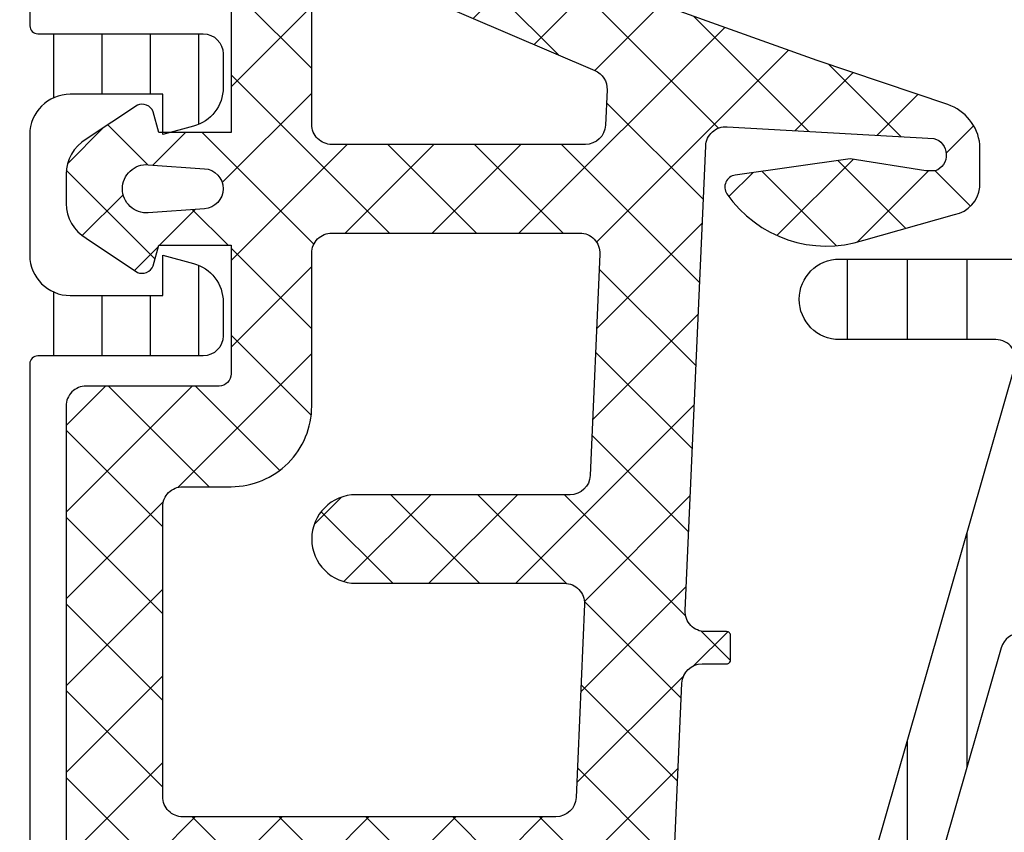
# Model space of a CAD drawing. Header units: millimetres. Extents: x 247761 to 294611, y 172579 to 236863.
# Tile 506 of 596: x 268146 to 268170, y 198246 to 198266. Entities that reach past the tile are written whole.
import ezdxf

# ---------------------------------------------------------------- set-up
doc = ezdxf.new("R2010")
doc.units = ezdxf.units.MM
doc.layers.add('FASÁDA DETAILNÍ', color=4, linetype='Continuous')
doc.layers.add('NOVA', color=240, linetype='Continuous')
pattern_1 = [(135, (0, 0), (-1.077630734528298, -1.077630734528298), []), (225, (0, 0), (1.077630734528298, -1.077630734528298), [])]

# ---------------------------------------------------------------- blocks, each defined once
blk = doc.blocks.new('A$C69D17D4D')
at = {"layer": 'FASÁDA DETAILNÍ'}
h = blk.add_hatch(dxfattribs=at)
h.set_pattern_fill('ANSI37', color=256, scale=0.48, angle=90, style=0)
h.set_pattern_definition(pattern_1)
edge = h.paths.add_edge_path(flags=16)
edge.add_line((-6494.164414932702, 24890.2193893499), (-6495.557268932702, 24890.1196453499))
edge.add_arc((-6495.600126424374, 24890.71811226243), 0.5999995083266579, 179.999991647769, 274.09608051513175, ccw=False)
edge.add_arc((-6495.600126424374, 24890.71811243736), 0.5999995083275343, 85.90391948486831, 180.000008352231, ccw=False)
edge.add_line((-6495.557268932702, 24891.3165793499), (-6494.164414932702, 24891.21683534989))
edge.add_arc((-6494.200129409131, 24890.7181123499), 0.5000001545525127, -85.90393559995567, 85.90393559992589, ccw=False)
edge = h.paths.add_edge_path(flags=16)
edge.add_arc((-6491.00012130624, 24892.31810897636), 0.4999996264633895, 179.9999571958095, 270.0000428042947, ccw=False)
edge.add_line((-6491.500120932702, 24892.31810934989), (-6491.500120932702, 24895.91179434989))
edge.add_arc((-6491.000120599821, 24895.9117943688), 0.5000003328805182, 66.78197339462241, 180.0000021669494, ccw=False)
edge.add_line((-6490.803004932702, 24896.3713003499), (-6484.471902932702, 24893.65542234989))
edge.add_arc((-6484.669018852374, 24893.19591700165), 0.4999998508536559, -2.500110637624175, 66.78191820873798, ccw=False)
edge.add_line((-6484.169494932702, 24893.1741063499), (-6484.207820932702, 24892.29629934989))
edge.add_arc((-6484.707344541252, 24892.31810883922), 0.4999994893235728, 269.9999551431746, 357.5000208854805, ccw=False)
edge.add_line((-6484.707344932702, 24891.81810934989), (-6491.000120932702, 24891.81810934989))
edge = h.paths.add_edge_path(flags=16)
edge.add_line((-6485.591958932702, 24866.7641903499), (-6494.488811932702, 24862.61552034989))
edge.add_arc((-6494.700121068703, 24863.06867409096), 0.4999998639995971, 179.9999703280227, 295.0000079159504, ccw=False)
edge.add_line((-6495.200120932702, 24863.0686743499), (-6495.200120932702, 24872.4181093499))
edge.add_arc((-6494.700121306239, 24872.41810972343), 0.49999962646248, 89.99995719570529, 180.0000428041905, ccw=False)
edge.add_line((-6494.700120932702, 24872.9181093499), (-6485.576197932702, 24872.9181093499))
edge.add_arc((-6485.576198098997, 24872.41810928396), 0.5000000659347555, -2.500027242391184, 89.99998094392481, ccw=False)
edge.add_line((-6485.076673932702, 24872.39629934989), (-6485.303743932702, 24867.1955353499))
edge.add_arc((-6485.803269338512, 24867.2173450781), 0.5000012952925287, 295.00009198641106, 357.5000025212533, ccw=False)
edge = h.paths.add_edge_path(flags=16)
edge.add_arc((-6494.700121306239, 24875.61810897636), 0.4999996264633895, 179.9999571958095, 270.0000428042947, ccw=False)
edge.add_line((-6495.200120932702, 24875.61810934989), (-6495.200120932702, 24882.81810934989))
edge.add_arc((-6494.700121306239, 24882.81810972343), 0.49999962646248, 89.99995719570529, 180.0000428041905, ccw=False)
edge.add_line((-6494.700120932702, 24883.31810934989), (-6493.500120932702, 24883.31810934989))
edge.add_arc((-6493.500119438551, 24885.31810785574), 1.99999850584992, 269.9999571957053, 360.0000428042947)
edge.add_line((-6491.500120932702, 24885.31810934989), (-6491.500120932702, 24889.11810934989))
edge.add_arc((-6491.00012130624, 24889.11810972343), 0.49999962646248, 89.99995719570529, 180.0000428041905, ccw=False)
edge.add_line((-6491.000120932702, 24889.61810934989), (-6484.847059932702, 24889.61810934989))
edge.add_arc((-6484.847060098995, 24889.11810928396), 0.5000000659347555, -2.5000272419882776, 89.9999809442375, ccw=False)
edge.add_line((-6484.347535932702, 24889.09629934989), (-6484.587670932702, 24883.59629934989))
edge.add_arc((-6485.087194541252, 24883.61810883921), 0.4999994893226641, 269.99995514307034, 357.5000208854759, ccw=False)
edge.add_line((-6485.087194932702, 24883.11810934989), (-6490.400120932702, 24883.11810934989))
edge.add_arc((-6490.400120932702, 24882.01810934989), 1.099999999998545, 90, 270)
edge.add_line((-6490.400120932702, 24880.9181093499), (-6485.226909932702, 24880.9181093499))
edge.add_arc((-6485.226910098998, 24880.41810928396), 0.5000000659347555, -2.500027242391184, 89.99998094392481, ccw=False)
edge.add_line((-6484.727385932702, 24880.39629934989), (-6484.936958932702, 24875.59629934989))
edge.add_arc((-6485.436482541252, 24875.61810883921), 0.4999994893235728, 269.99995514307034, 357.5000208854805, ccw=False)
edge.add_line((-6485.436482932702, 24875.11810934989), (-6494.700120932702, 24875.11810934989))
edge = h.paths.add_edge_path()
edge.add_line((-6493.313663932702, 24860.40505634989), (-6484.525797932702, 24864.50290534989))
edge.add_ellipse((-6485.793655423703, 24867.22183071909), major_axis=(-3.000002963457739, 0), ratio=1, start_angle=115.0000306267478, end_angle=177.499941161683)
edge.add_line((-6482.796507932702, 24867.09096934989), (-6482.768173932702, 24867.73991934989))
edge.add_ellipse((-6482.268650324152, 24867.71810986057), major_axis=(-0.4999994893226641, 0), ratio=1, start_angle=269.99995514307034, end_angle=357.5000208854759, ccw=False)
edge.add_line((-6482.268649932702, 24868.21810934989), (-6481.300120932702, 24868.21810934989))
edge.add_ellipse((-6481.300120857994, 24868.31810927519), major_axis=(-0.09999992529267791, 0), ratio=1, start_angle=89.99995719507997, end_angle=180.0000428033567)
edge.add_line((-6481.200120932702, 24868.31810934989), (-6481.200120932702, 24868.9181093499))
edge.add_ellipse((-6481.300120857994, 24868.9181094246), major_axis=(-0.09999992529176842, 0), ratio=1, start_angle=179.9999571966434, end_angle=270.00004280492)
edge.add_line((-6481.300120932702, 24869.01810934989), (-6482.203158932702, 24869.01810934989))
edge.add_ellipse((-6482.203158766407, 24869.51810941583), major_axis=(-0.5000000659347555, 0), ratio=1, start_angle=-2.500027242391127, end_angle=89.99998094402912, ccw=False)
edge.add_line((-6482.702682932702, 24869.5399193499), (-6482.308844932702, 24878.4402133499))
edge.add_ellipse((-6481.809333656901, 24878.41810924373), major_axis=(-0.5000001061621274, 0), ratio=1, start_angle=269.99991701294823, end_angle=357.4662307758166, ccw=False)
edge.add_line((-6481.809332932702, 24878.9181093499), (-6481.200120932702, 24878.9181093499))
edge.add_ellipse((-6481.200120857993, 24879.01810927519), major_axis=(-0.09999992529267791, 0), ratio=1, start_angle=89.99995719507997, end_angle=180.0000428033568)
edge.add_line((-6481.100120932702, 24879.01810934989), (-6481.100120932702, 24879.61810934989))
edge.add_ellipse((-6481.200120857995, 24879.6181094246), major_axis=(-0.09999992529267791, 0), ratio=1, start_angle=179.9999571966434, end_angle=270.0000428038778)
edge.add_line((-6481.200120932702, 24879.71810934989), (-6481.729682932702, 24879.71810934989))
edge.add_ellipse((-6481.729683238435, 24880.21810984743), major_axis=(-0.5000004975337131, 0), ratio=1, start_angle=-2.5336979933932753, end_angle=90.0000350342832, ccw=False)
edge.add_line((-6482.229194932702, 24880.24021334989), (-6481.718538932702, 24891.7804383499))
edge.add_ellipse((-6481.219014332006, 24891.75862881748), major_axis=(-0.5000004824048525, 0), ratio=1, start_angle=266.7829426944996, end_angle=357.5000209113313, ccw=False)
edge.add_line((-6481.190954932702, 24892.2578413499), (-6476.057211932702, 24891.96927834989))
edge.add_ellipse((-6476.172767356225, 24891.55886034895), major_axis=(-0.4263754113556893, 0), ratio=1, start_angle=110.75897237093, end_angle=254.275145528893, ccw=False)
edge.add_line((-6476.021643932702, 24891.16016534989), (-6476.254246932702, 24891.1614053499))
edge.add_line((-6476.254246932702, 24891.1614053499), (-6478.136825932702, 24891.45954334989))
edge.add_line((-6478.136825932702, 24891.45954334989), (-6480.986110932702, 24891.05911734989))
edge.add_ellipse((-6480.944360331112, 24890.76203675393), major_axis=(-0.2999999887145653, 0), ratio=1, start_angle=-82.00025595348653, end_angle=34.59774638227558)
edge.add_ellipse((-6478.721789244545, 24892.2951501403), major_axis=(-3.000047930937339, 0), ratio=1, start_angle=34.59764128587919, end_angle=108.0084245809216)
edge.add_line((-6477.794303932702, 24889.44207134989), (-6475.539412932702, 24890.0756473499))
edge.add_ellipse((-6475.700342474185, 24890.85085985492), major_axis=(-0.7917403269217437, 0), ratio=1, start_angle=101.7276897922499, end_angle=173.2016537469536)
edge.add_line((-6474.914168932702, 24890.75713734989), (-6474.912947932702, 24891.81534734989))
edge.add_ellipse((-6476.092034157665, 24891.68622310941), major_axis=(-1.186135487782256, 0), ratio=1, start_angle=186.2496781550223, end_angle=251.3444235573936)
edge.add_line((-6475.712614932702, 24892.81003734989), (-6478.953954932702, 24893.90437034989))
edge.add_line((-6478.953954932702, 24893.90437034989), (-6487.003749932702, 24896.79414834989))
edge.add_line((-6487.003749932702, 24896.79414834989), (-6496.901626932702, 24901.12695734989))
edge.add_ellipse((-6497.099896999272, 24900.66794836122), major_axis=(-0.5000002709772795, 0), ratio=1, start_angle=246.6379505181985, end_angle=359.9334236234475)
edge.add_line((-6497.599896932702, 24900.6685293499), (-6497.600531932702, 24900.12182834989))
edge.add_ellipse((-6497.100531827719, 24900.12124807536), major_axis=(-0.5000004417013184, 0), ratio=1, start_angle=-0.06649451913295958, end_angle=66.07917546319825)
edge.add_line((-6497.303268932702, 24899.66419434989), (-6494.099265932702, 24898.2624383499))
edge.add_ellipse((-6494.500120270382, 24897.34629727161), major_axis=(-0.9999993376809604, 0), ratio=1, start_angle=179.9999471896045, end_angle=246.3683852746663, ccw=False)
edge.add_line((-6493.500120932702, 24897.34629634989), (-6493.500120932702, 24892.1183543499))
edge.add_line((-6493.500120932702, 24892.1183543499), (-6495.299599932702, 24892.1183453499))
edge.add_line((-6495.299599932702, 24892.1183453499), (-6495.437541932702, 24892.63314634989))
edge.add_ellipse((-6495.714695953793, 24892.51838109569), major_axis=(-0.299975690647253, 0), ratio=1, start_angle=202.4937002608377, end_angle=292.50356669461)
edge.add_line((-6495.829508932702, 24892.7955153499), (-6497.099635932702, 24891.94634834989))
edge.add_ellipse((-6496.59991516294, 24891.08048416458), major_axis=(-0.9997207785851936, 0), ratio=1, start_angle=-60.00923930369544, end_angle=0.007611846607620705)
edge.add_line((-6497.599635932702, 24891.08035134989), (-6497.599604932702, 24890.35599034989))
edge.add_ellipse((-6496.599867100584, 24890.35619840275), major_axis=(-0.9997378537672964, 0), ratio=1, start_angle=0.01192367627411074, end_angle=60.00867505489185)
edge.add_line((-6497.099604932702, 24889.4903243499), (-6495.829508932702, 24888.6411573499))
edge.add_ellipse((-6495.714697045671, 24888.91830484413), major_axis=(-0.2999875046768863, 0), ratio=1, start_angle=67.49759382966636, end_angle=157.5013961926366)
edge.add_line((-6495.437541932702, 24888.8035113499), (-6495.299569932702, 24889.31832734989))
edge.add_line((-6495.299569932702, 24889.31832734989), (-6493.500120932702, 24889.31833534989))
edge.add_line((-6493.500120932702, 24889.31833534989), (-6493.500120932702, 24886.1181083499))
edge.add_ellipse((-6493.800120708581, 24886.11810812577), major_axis=(-0.2999997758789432, 0), ratio=1, start_angle=89.99995719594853, end_angle=180.0000428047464, ccw=False)
edge.add_line((-6493.800120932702, 24885.81810834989), (-6497.100116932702, 24885.81810834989))
edge.add_ellipse((-6497.10011730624, 24885.31810872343), major_axis=(-0.4999996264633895, 0), ratio=1, start_angle=-90.00004280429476, end_angle=4.280419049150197e-05)
edge.add_line((-6497.600116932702, 24885.31810834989), (-6497.600116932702, 24858.42048634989))
edge.add_line((-6497.600116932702, 24858.42048634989), (-6496.049724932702, 24857.5253683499))
edge.add_ellipse((-6495.799724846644, 24857.95838090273), major_axis=(-0.4999999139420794, 0), ratio=1, start_angle=59.99998291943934, end_angle=179.999936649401)
edge.add_line((-6495.299724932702, 24857.95838034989), (-6493.602353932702, 24857.95838034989))
edge.add_line((-6493.602353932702, 24857.95838034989), (-6493.602353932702, 24859.95190234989))
edge.add_ellipse((-6493.10235367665, 24859.95190269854), major_axis=(-0.500000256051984, 0), ratio=1, start_angle=-64.99987141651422, end_angle=3.9951416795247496e-05, ccw=False)
h = blk.add_hatch(dxfattribs=at)
h.set_pattern_fill('ANSI37', color=256, scale=0.48, angle=90, style=0)
h.set_pattern_definition(pattern_1)
edge = h.paths.add_edge_path(flags=16)
edge.add_line((-6494.164414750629, 24890.2193893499), (-6495.557268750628, 24890.1196453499))
edge.add_arc((-6495.600126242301, 24890.71811226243), 0.5999995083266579, 179.999991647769, 274.09608051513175, ccw=False)
edge.add_arc((-6495.600126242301, 24890.71811243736), 0.5999995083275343, 85.90391948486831, 180.000008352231, ccw=False)
edge.add_line((-6495.557268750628, 24891.3165793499), (-6494.164414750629, 24891.21683534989))
edge.add_arc((-6494.200129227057, 24890.7181123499), 0.5000001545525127, -85.90393559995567, 85.90393559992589, ccw=False)
edge = h.paths.add_edge_path(flags=16)
edge.add_arc((-6491.000121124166, 24892.31810897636), 0.4999996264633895, 179.9999571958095, 270.0000428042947, ccw=False)
edge.add_line((-6491.500120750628, 24892.31810934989), (-6491.500120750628, 24895.91179434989))
edge.add_arc((-6491.000120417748, 24895.9117943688), 0.5000003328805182, 66.78197339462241, 180.0000021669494, ccw=False)
edge.add_line((-6490.803004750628, 24896.3713003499), (-6484.471902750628, 24893.65542234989))
edge.add_arc((-6484.669018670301, 24893.19591700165), 0.4999998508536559, -2.500110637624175, 66.78191820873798, ccw=False)
edge.add_line((-6484.169494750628, 24893.1741063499), (-6484.207820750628, 24892.29629934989))
edge.add_arc((-6484.707344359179, 24892.31810883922), 0.4999994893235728, 269.9999551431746, 357.5000208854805, ccw=False)
edge.add_line((-6484.707344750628, 24891.81810934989), (-6491.000120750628, 24891.81810934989))
edge = h.paths.add_edge_path(flags=16)
edge.add_line((-6485.591958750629, 24866.7641903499), (-6494.488811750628, 24862.61552034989))
edge.add_arc((-6494.70012088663, 24863.06867409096), 0.4999998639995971, 179.9999703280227, 295.0000079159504, ccw=False)
edge.add_line((-6495.200120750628, 24863.0686743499), (-6495.200120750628, 24872.4181093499))
edge.add_arc((-6494.700121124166, 24872.41810972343), 0.49999962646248, 89.99995719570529, 180.0000428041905, ccw=False)
edge.add_line((-6494.700120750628, 24872.9181093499), (-6485.576197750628, 24872.9181093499))
edge.add_arc((-6485.576197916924, 24872.41810928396), 0.5000000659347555, -2.500027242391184, 89.99998094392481, ccw=False)
edge.add_line((-6485.076673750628, 24872.39629934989), (-6485.303743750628, 24867.1955353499))
edge.add_arc((-6485.803269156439, 24867.2173450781), 0.5000012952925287, 295.00009198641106, 357.5000025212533, ccw=False)
edge = h.paths.add_edge_path(flags=16)
edge.add_arc((-6494.700121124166, 24875.61810897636), 0.4999996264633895, 179.9999571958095, 270.0000428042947, ccw=False)
edge.add_line((-6495.200120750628, 24875.61810934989), (-6495.200120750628, 24882.81810934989))
edge.add_arc((-6494.700121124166, 24882.81810972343), 0.49999962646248, 89.99995719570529, 180.0000428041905, ccw=False)
edge.add_line((-6494.700120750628, 24883.31810934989), (-6493.500120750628, 24883.31810934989))
edge.add_arc((-6493.500119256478, 24885.31810785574), 1.99999850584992, 269.9999571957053, 360.0000428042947)
edge.add_line((-6491.500120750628, 24885.31810934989), (-6491.500120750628, 24889.11810934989))
edge.add_arc((-6491.000121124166, 24889.11810972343), 0.49999962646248, 89.99995719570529, 180.0000428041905, ccw=False)
edge.add_line((-6491.000120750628, 24889.61810934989), (-6484.847059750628, 24889.61810934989))
edge.add_arc((-6484.847059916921, 24889.11810928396), 0.5000000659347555, -2.5000272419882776, 89.9999809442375, ccw=False)
edge.add_line((-6484.347535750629, 24889.09629934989), (-6484.587670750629, 24883.59629934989))
edge.add_arc((-6485.087194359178, 24883.61810883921), 0.4999994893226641, 269.99995514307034, 357.5000208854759, ccw=False)
edge.add_line((-6485.087194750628, 24883.11810934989), (-6490.400120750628, 24883.11810934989))
edge.add_arc((-6490.400120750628, 24882.01810934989), 1.099999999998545, 90, 270)
edge.add_line((-6490.400120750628, 24880.9181093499), (-6485.226909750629, 24880.9181093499))
edge.add_arc((-6485.226909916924, 24880.41810928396), 0.5000000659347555, -2.500027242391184, 89.99998094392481, ccw=False)
edge.add_line((-6484.727385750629, 24880.39629934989), (-6484.936958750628, 24875.59629934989))
edge.add_arc((-6485.436482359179, 24875.61810883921), 0.4999994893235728, 269.99995514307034, 357.5000208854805, ccw=False)
edge.add_line((-6485.436482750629, 24875.11810934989), (-6494.700120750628, 24875.11810934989))
edge = h.paths.add_edge_path()
edge.add_line((-6493.313663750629, 24860.40505634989), (-6484.525797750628, 24864.50290534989))
edge.add_ellipse((-6485.793655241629, 24867.22183071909), major_axis=(-3.000002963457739, 0), ratio=1, start_angle=115.0000306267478, end_angle=177.499941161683)
edge.add_line((-6482.796507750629, 24867.09096934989), (-6482.768173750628, 24867.73991934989))
edge.add_ellipse((-6482.268650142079, 24867.71810986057), major_axis=(-0.4999994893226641, 0), ratio=1, start_angle=269.99995514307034, end_angle=357.5000208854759, ccw=False)
edge.add_line((-6482.268649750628, 24868.21810934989), (-6481.300120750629, 24868.21810934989))
edge.add_ellipse((-6481.30012067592, 24868.31810927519), major_axis=(-0.09999992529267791, 0), ratio=1, start_angle=89.99995719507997, end_angle=180.0000428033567)
edge.add_line((-6481.200120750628, 24868.31810934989), (-6481.200120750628, 24868.9181093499))
edge.add_ellipse((-6481.30012067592, 24868.9181094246), major_axis=(-0.09999992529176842, 0), ratio=1, start_angle=179.9999571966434, end_angle=270.00004280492)
edge.add_line((-6481.300120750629, 24869.01810934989), (-6482.203158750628, 24869.01810934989))
edge.add_ellipse((-6482.203158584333, 24869.51810941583), major_axis=(-0.5000000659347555, 0), ratio=1, start_angle=-2.500027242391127, end_angle=89.99998094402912, ccw=False)
edge.add_line((-6482.702682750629, 24869.5399193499), (-6482.308844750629, 24878.4402133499))
edge.add_ellipse((-6481.809333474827, 24878.41810924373), major_axis=(-0.5000001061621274, 0), ratio=1, start_angle=269.99991701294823, end_angle=357.4662307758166, ccw=False)
edge.add_line((-6481.809332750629, 24878.9181093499), (-6481.200120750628, 24878.9181093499))
edge.add_ellipse((-6481.20012067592, 24879.01810927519), major_axis=(-0.09999992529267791, 0), ratio=1, start_angle=89.99995719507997, end_angle=180.0000428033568)
edge.add_line((-6481.100120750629, 24879.01810934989), (-6481.100120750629, 24879.61810934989))
edge.add_ellipse((-6481.200120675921, 24879.6181094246), major_axis=(-0.09999992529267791, 0), ratio=1, start_angle=179.9999571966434, end_angle=270.0000428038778)
edge.add_line((-6481.200120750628, 24879.71810934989), (-6481.729682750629, 24879.71810934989))
edge.add_ellipse((-6481.729683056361, 24880.21810984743), major_axis=(-0.5000004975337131, 0), ratio=1, start_angle=-2.5336979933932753, end_angle=90.0000350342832, ccw=False)
edge.add_line((-6482.229194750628, 24880.24021334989), (-6481.718538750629, 24891.7804383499))
edge.add_ellipse((-6481.219014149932, 24891.75862881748), major_axis=(-0.5000004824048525, 0), ratio=1, start_angle=266.7829426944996, end_angle=357.5000209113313, ccw=False)
edge.add_line((-6481.190954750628, 24892.2578413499), (-6476.057211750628, 24891.96927834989))
edge.add_ellipse((-6476.172767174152, 24891.55886034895), major_axis=(-0.4263754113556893, 0), ratio=1, start_angle=110.75897237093, end_angle=254.275145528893, ccw=False)
edge.add_line((-6476.021643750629, 24891.16016534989), (-6476.254246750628, 24891.1614053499))
edge.add_line((-6476.254246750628, 24891.1614053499), (-6478.136825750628, 24891.45954334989))
edge.add_line((-6478.136825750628, 24891.45954334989), (-6480.986110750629, 24891.05911734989))
edge.add_ellipse((-6480.944360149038, 24890.76203675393), major_axis=(-0.2999999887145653, 0), ratio=1, start_angle=-82.00025595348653, end_angle=34.59774638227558)
edge.add_ellipse((-6478.721789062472, 24892.2951501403), major_axis=(-3.000047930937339, 0), ratio=1, start_angle=34.59764128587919, end_angle=108.0084245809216)
edge.add_line((-6477.794303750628, 24889.44207134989), (-6475.539412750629, 24890.0756473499))
edge.add_ellipse((-6475.700342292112, 24890.85085985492), major_axis=(-0.7917403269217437, 0), ratio=1, start_angle=101.7276897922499, end_angle=173.2016537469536)
edge.add_line((-6474.914168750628, 24890.75713734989), (-6474.912947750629, 24891.81534734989))
edge.add_ellipse((-6476.092033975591, 24891.68622310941), major_axis=(-1.186135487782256, 0), ratio=1, start_angle=186.2496781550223, end_angle=251.3444235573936)
edge.add_line((-6475.712614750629, 24892.81003734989), (-6478.953954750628, 24893.90437034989))
edge.add_line((-6478.953954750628, 24893.90437034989), (-6487.003749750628, 24896.79414834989))
edge.add_line((-6487.003749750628, 24896.79414834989), (-6496.901626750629, 24901.12695734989))
edge.add_ellipse((-6497.099896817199, 24900.66794836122), major_axis=(-0.5000002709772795, 0), ratio=1, start_angle=246.6379505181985, end_angle=359.9334236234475)
edge.add_line((-6497.599896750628, 24900.6685293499), (-6497.600531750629, 24900.12182834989))
edge.add_ellipse((-6497.100531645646, 24900.12124807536), major_axis=(-0.5000004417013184, 0), ratio=1, start_angle=-0.06649451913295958, end_angle=66.07917546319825)
edge.add_line((-6497.303268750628, 24899.66419434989), (-6494.099265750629, 24898.2624383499))
edge.add_ellipse((-6494.500120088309, 24897.34629727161), major_axis=(-0.9999993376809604, 0), ratio=1, start_angle=179.9999471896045, end_angle=246.3683852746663, ccw=False)
edge.add_line((-6493.500120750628, 24897.34629634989), (-6493.500120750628, 24892.1183543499))
edge.add_line((-6493.500120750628, 24892.1183543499), (-6495.299599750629, 24892.1183453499))
edge.add_line((-6495.299599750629, 24892.1183453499), (-6495.437541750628, 24892.63314634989))
edge.add_ellipse((-6495.71469577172, 24892.51838109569), major_axis=(-0.299975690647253, 0), ratio=1, start_angle=202.4937002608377, end_angle=292.50356669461)
edge.add_line((-6495.829508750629, 24892.7955153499), (-6497.099635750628, 24891.94634834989))
edge.add_ellipse((-6496.599914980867, 24891.08048416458), major_axis=(-0.9997207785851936, 0), ratio=1, start_angle=-60.00923930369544, end_angle=0.007611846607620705)
edge.add_line((-6497.599635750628, 24891.08035134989), (-6497.599604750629, 24890.35599034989))
edge.add_ellipse((-6496.59986691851, 24890.35619840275), major_axis=(-0.9997378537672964, 0), ratio=1, start_angle=0.01192367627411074, end_angle=60.00867505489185)
edge.add_line((-6497.099604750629, 24889.4903243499), (-6495.829508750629, 24888.6411573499))
edge.add_ellipse((-6495.714696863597, 24888.91830484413), major_axis=(-0.2999875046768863, 0), ratio=1, start_angle=67.49759382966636, end_angle=157.5013961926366)
edge.add_line((-6495.437541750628, 24888.8035113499), (-6495.299569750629, 24889.31832734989))
edge.add_line((-6495.299569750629, 24889.31832734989), (-6493.500120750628, 24889.31833534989))
edge.add_line((-6493.500120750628, 24889.31833534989), (-6493.500120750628, 24886.1181083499))
edge.add_ellipse((-6493.800120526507, 24886.11810812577), major_axis=(-0.2999997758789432, 0), ratio=1, start_angle=89.99995719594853, end_angle=180.0000428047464, ccw=False)
edge.add_line((-6493.800120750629, 24885.81810834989), (-6497.100116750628, 24885.81810834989))
edge.add_ellipse((-6497.100117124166, 24885.31810872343), major_axis=(-0.4999996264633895, 0), ratio=1, start_angle=-90.00004280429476, end_angle=4.280419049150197e-05)
edge.add_line((-6497.600116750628, 24885.31810834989), (-6497.600116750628, 24858.42048634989))
edge.add_line((-6497.600116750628, 24858.42048634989), (-6496.049724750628, 24857.5253683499))
edge.add_ellipse((-6495.799724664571, 24857.95838090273), major_axis=(-0.4999999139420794, 0), ratio=1, start_angle=59.99998291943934, end_angle=179.999936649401)
edge.add_line((-6495.299724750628, 24857.95838034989), (-6493.602353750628, 24857.95838034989))
edge.add_line((-6493.602353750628, 24857.95838034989), (-6493.602353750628, 24859.95190234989))
edge.add_ellipse((-6493.102353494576, 24859.95190269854), major_axis=(-0.500000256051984, 0), ratio=1, start_angle=-64.99987141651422, end_angle=3.9951416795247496e-05, ccw=False)
h = blk.add_hatch(dxfattribs=at)
h.set_pattern_fill('LINIE', color=256, scale=1.2, angle=270, style=0)
h.set_pattern_definition([(270, (-6517.783082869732, 24899.94272540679), (1.2, -2.20433997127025e-16), [])])
edge = h.paths.add_edge_path()
edge.add_arc((-6499.809310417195, 24896.40802904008), 0.3000000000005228, 179.9979247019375, 269.9979247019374)
edge.add_line((-6499.80932128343, 24896.10802904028), (-6498.998989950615, 24896.10800041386))
edge.add_arc((-6498.999005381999, 24895.608003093), 0.4999973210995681, -0.0023822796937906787, 89.99823168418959, ccw=False)
edge.add_line((-6498.499008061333, 24895.60798230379), (-6498.497687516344, 24894.76691005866))
edge.add_arc((-6498.297687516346, 24894.76691005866), 0.1999999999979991, 180, 270.0000000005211)
edge.add_line((-6498.297687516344, 24894.56691005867), (-6494.197687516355, 24894.56691005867))
edge.add_arc((-6494.197687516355, 24894.06691005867), 0.5, 0, 90, ccw=False)
edge.add_line((-6493.697687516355, 24894.06691005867), (-6493.697687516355, 24893.23616083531))
edge.add_arc((-6494.697687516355, 24893.23616083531), 1, -74.99999999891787, 0, ccw=False)
edge.add_line((-6494.438868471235, 24892.27023500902), (-6495.197687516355, 24892.06691005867))
edge.add_line((-6495.197687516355, 24892.06691005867), (-6495.197687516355, 24893.06691005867))
edge.add_line((-6495.197687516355, 24893.06691005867), (-6497.497687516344, 24893.06691005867))
edge.add_arc((-6497.495978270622, 24892.06278357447), 1.004127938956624, 90.09753001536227, 179.7659122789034)
edge.add_line((-6498.50009782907, 24892.06688602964), (-6498.50009782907, 24889.0670076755))
edge.add_arc((-6497.495978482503, 24889.07103603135), 1.004127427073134, 180.2298596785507, 269.9024820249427)
edge.add_line((-6497.497687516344, 24888.06691005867), (-6495.197687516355, 24888.06691005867))
edge.add_line((-6495.197687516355, 24888.06691005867), (-6495.197687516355, 24889.06691005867))
edge.add_line((-6495.197687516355, 24889.06691005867), (-6494.438868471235, 24888.86358510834))
edge.add_arc((-6494.697687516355, 24887.89765928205), 0.9999999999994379, 0, 74.99999999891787, ccw=False)
edge.add_line((-6493.697687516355, 24887.89765928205), (-6493.697687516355, 24887.06691005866))
edge.add_arc((-6494.197687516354, 24887.06691005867), 0.499999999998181, 269.99999999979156, 359.9999999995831, ccw=False)
edge.add_line((-6494.197687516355, 24886.56691005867), (-6498.297687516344, 24886.56691005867))
edge.add_arc((-6498.295958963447, 24886.36273696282), 0.204180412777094, 90.48506106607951, 178.8441310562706)
edge.add_line((-6498.50009782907, 24886.36685576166), (-6498.500120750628, 24860.52548895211))
edge.add_arc((-6499.000118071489, 24860.52550438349), 0.4999973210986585, 269.99761772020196, 359.9982316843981, ccw=False)
edge.add_line((-6499.000138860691, 24860.02550706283), (-6499.810470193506, 24860.02553568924))
edge.add_arc((-6499.810481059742, 24859.72553568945), 0.2999999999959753, 89.99792470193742, 179.9979247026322)
edge.add_line((-6500.110481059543, 24859.72554655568), (-6500.110236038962, 24857.32554816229))
edge.add_arc((-6500.610232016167, 24857.32556363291), 0.4999959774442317, 269.9976222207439, 359.9982271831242, ccw=False)
edge.add_line((-6500.610252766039, 24856.8255676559), (-6504.086794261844, 24856.82569430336))
edge.add_arc((-6503.944447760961, 24857.81550722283), 0.9999960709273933, 147.2709086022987, 261.81631665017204, ccw=False)
edge.add_line((-6504.785680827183, 24858.35617261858), (-6503.467128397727, 24860.63978170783))
edge.add_arc((-6503.90013205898, 24860.88979736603), 0.5000000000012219, 329.9979281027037, 359.9978647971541)
edge.add_line((-6503.400132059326, 24860.88977873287), (-6503.399045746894, 24895.24404748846))
edge.add_arc((-6503.899045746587, 24895.24406507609), 0.5000000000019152, 359.9979846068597, 389.9979213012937)
edge.add_line((-6503.466023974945, 24895.49404936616), (-6504.784410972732, 24897.77775396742))
edge.add_arc((-6503.943138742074, 24898.31835842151), 0.9999960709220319, 98.17953275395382, 212.7249408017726, ccw=False)
edge.add_line((-6504.085413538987, 24899.30818165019), (-6500.608872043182, 24899.30805500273))
edge.add_arc((-6500.608887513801, 24898.80805902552), 0.4999959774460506, -0.002377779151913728, 89.99822718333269, ccw=False)
edge.add_line((-6500.108891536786, 24898.80803827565), (-6500.109310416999, 24896.40803990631))
edge = h.paths.add_edge_path(flags=16)
edge.add_line((-6500.299586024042, 24872.21691630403), (-6501.599580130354, 24872.21691630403))
edge.add_arc((-6501.599583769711, 24871.71691994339), 0.499996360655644, 89.99958295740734, 180.0004170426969)
edge.add_line((-6502.099580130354, 24871.71691630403), (-6502.099580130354, 24862.86692240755))
edge.add_arc((-6501.599583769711, 24862.86691876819), 0.4999963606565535, 179.9995829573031, 270.0004170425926)
edge.add_line((-6501.599580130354, 24862.36692240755), (-6500.299586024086, 24862.36692240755))
edge.add_arc((-6500.299569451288, 24862.86692240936), 0.5000000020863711, 269.9981008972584, 359.9999997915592)
edge.add_line((-6499.799569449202, 24862.86692240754), (-6499.799569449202, 24871.71691630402))
edge.add_arc((-6500.29956945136, 24871.71691630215), 0.5000000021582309, 2.151109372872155e-07, 90.00189908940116)
edge = h.paths.add_edge_path(flags=16)
edge.add_arc((-6500.299569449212, 24882.41692240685), 0.4999999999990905, 359.9999999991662, 450.0000000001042)
edge.add_line((-6500.299569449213, 24882.91692240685), (-6501.599580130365, 24882.91692240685))
edge.add_arc((-6501.599580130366, 24882.41692240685), 0.499999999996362, 89.99999999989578, 180.0000000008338)
edge.add_line((-6502.099580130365, 24882.41692240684), (-6502.099580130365, 24873.71691630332))
edge.add_arc((-6501.599580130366, 24873.71691630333), 0.4999999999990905, 180.0000000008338, 269.9999999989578)
edge.add_line((-6501.599580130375, 24873.21691630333), (-6500.299569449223, 24873.21691630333))
edge.add_arc((-6500.299569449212, 24873.71691630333), 0.5, 269.9999999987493, 359.9999999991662)
edge.add_line((-6499.799569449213, 24873.71691630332), (-6499.799569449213, 24882.41692240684))
edge = h.paths.add_edge_path(flags=16)
edge.add_arc((-6501.599583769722, 24884.41691876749), 0.4999963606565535, 179.9995829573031, 270.0004170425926)
edge.add_line((-6501.599580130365, 24883.91692240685), (-6500.299586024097, 24883.91692240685))
edge.add_arc((-6500.299569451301, 24884.41692240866), 0.5000000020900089, 269.9981008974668, 359.9999997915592)
edge.add_line((-6499.799569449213, 24884.41692240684), (-6499.799569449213, 24893.26693156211))
edge.add_arc((-6500.299554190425, 24893.26693156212), 0.499984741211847, 359.9999999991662, 449.9999999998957)
edge.add_line((-6500.299554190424, 24893.76691630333), (-6501.599564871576, 24893.76691630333))
edge.add_arc((-6501.599564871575, 24893.26690104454), 0.5000152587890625, 90.00000000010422, 180.0000000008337)
edge.add_line((-6502.099580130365, 24893.26690104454), (-6502.099580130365, 24884.41692240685))
h = blk.add_hatch(dxfattribs=at)
h.set_pattern_fill('ANSI31', color=256, scale=0.468, angle=45, style=0)
h.set_pattern_definition([(90, (0, 0), (-1.4859, 3.33066907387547e-16), [])])
edge = h.paths.add_edge_path(flags=16)
edge.add_line((-6465.848220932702, 24886.72963434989), (-6468.070930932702, 24888.01299634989))
edge.add_ellipse((-6469.0708033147, 24886.28127138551), major_axis=(-1.999654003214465, 0), ratio=1, start_angle=239.9984985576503, end_angle=299.9999542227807)
edge.add_line((-6470.070628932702, 24888.01302334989), (-6471.200146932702, 24887.3608953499))
edge.add_ellipse((-6469.700143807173, 24884.76281514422), major_axis=(-3.000005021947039, 0), ratio=1, start_angle=300.0000135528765, end_angle=343.9999452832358)
edge.add_line((-6472.583932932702, 24885.58973134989), (-6473.636580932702, 24881.91870934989))
edge.add_ellipse((-6473.15594990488, 24881.78089055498), major_axis=(-0.5000002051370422, 0), ratio=1, start_angle=-16.00000720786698, end_angle=90.00079895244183)
edge.add_line((-6473.155942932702, 24881.2808903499), (-6465.598189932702, 24881.28100034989))
edge.add_ellipse((-6465.598199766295, 24881.78100018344), major_axis=(-0.4999998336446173, 0), ratio=1, start_angle=90.00112684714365, end_angle=180.0008212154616)
edge.add_line((-6465.098199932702, 24881.78100734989), (-6465.098255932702, 24885.43065634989))
edge.add_ellipse((-6466.598255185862, 24885.43061688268), major_axis=(-1.499999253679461, 0), ratio=1, start_angle=180.0015075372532, end_angle=239.9984727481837)
edge = h.paths.add_edge_path(flags=16)
edge.add_line((-6465.598171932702, 24879.68099834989), (-6473.901501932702, 24879.68087134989))
edge.add_ellipse((-6473.901493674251, 24879.18087106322), major_axis=(-0.5000002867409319, 0), ratio=1, start_angle=270.0009463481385, end_angle=344.0000560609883)
edge.add_line((-6474.382124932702, 24879.31868934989), (-6476.089051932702, 24873.3659273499))
edge.add_ellipse((-6475.608421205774, 24873.22810832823), major_axis=(-0.4999999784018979, 0), ratio=1, start_angle=-16.00004168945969, end_angle=90.00094802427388)
edge.add_line((-6475.608412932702, 24872.72810834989), (-6465.598058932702, 24872.7282783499))
edge.add_ellipse((-6465.598071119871, 24873.22827853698), major_axis=(-0.5000001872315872, 0), ratio=1, start_angle=90.00139654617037, end_angle=180.0008952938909)
edge.add_line((-6465.098070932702, 24873.22828634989), (-6465.098160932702, 24879.1810063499))
edge.add_ellipse((-6465.598161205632, 24879.18099807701), major_axis=(-0.5000002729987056, 0), ratio=1, start_angle=180.0009480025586, end_angle=270.0012292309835)
edge = h.paths.add_edge_path(flags=16)
edge.add_line((-6476.147207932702, 24865.36397434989), (-6472.970817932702, 24863.5300853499))
edge.add_ellipse((-6471.470818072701, 24866.12816509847), major_axis=(-3.000002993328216, 0), ratio=1, start_angle=60.00003609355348, end_angle=120.0014917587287)
edge.add_line((-6469.970748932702, 24863.53012534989), (-6465.847865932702, 24865.9106203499))
edge.add_ellipse((-6466.597901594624, 24867.20963863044), major_axis=(-1.500000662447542, 0), ratio=1, start_angle=120.0015583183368, end_angle=180.0015171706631)
edge.add_line((-6465.097900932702, 24867.20967834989), (-6465.097991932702, 24870.62829234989))
edge.add_ellipse((-6465.597991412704, 24870.62827886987), major_axis=(-0.4999994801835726, 0), ratio=1, start_angle=180.0015446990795, end_angle=270.0014346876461)
edge.add_line((-6465.598003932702, 24871.12827834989), (-6475.897318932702, 24871.12809734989))
edge.add_ellipse((-6475.897300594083, 24870.12809701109), major_axis=(-1.000000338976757, 0), ratio=1, start_angle=-89.99894927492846, end_angle=0.001527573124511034)
edge.add_line((-6476.897300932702, 24870.1280703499), (-6476.897207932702, 24866.6629723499))
edge.add_ellipse((-6475.397207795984, 24866.66301253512), major_axis=(-1.500000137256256, 0), ratio=1, start_angle=0.001534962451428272, end_angle=59.99999699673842)
edge = h.paths.add_edge_path()
edge.add_line((-6478.497075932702, 24863.5161683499), (-6478.497297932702, 24870.06923134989))
edge.add_arc((-6473.497300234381, 24870.06939821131), 4.999997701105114, 163.9999762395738, 180.001912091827, ccw=False)
edge.add_line((-6478.303605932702, 24871.4475863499), (-6474.034994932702, 24886.33400434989))
edge.add_arc((-6474.515625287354, 24886.47182286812), 0.49999948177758, 344.000002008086, 450.0000739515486)
edge.add_line((-6474.515625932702, 24886.97182234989), (-6478.398999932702, 24886.97182234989))
edge.add_arc((-6478.399019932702, 24887.97182234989), 1.0000000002, 90.00114591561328, 270.00114591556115, ccw=False)
edge.add_line((-6478.399039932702, 24888.97182234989), (-6473.700703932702, 24888.97201034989))
edge.add_line((-6473.700703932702, 24888.97201034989), (-6473.700703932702, 24889.12806234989))
edge.add_arc((-6473.400703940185, 24889.12806292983), 0.29999999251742, 111.97384588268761, 180.0001107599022, ccw=False)
edge.add_line((-6473.512958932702, 24889.40626934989), (-6471.101056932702, 24890.3794563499))
edge.add_arc((-6471.175893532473, 24890.56492759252), 0.2000002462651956, 291.9737977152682, 384.1409822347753)
edge.add_line((-6470.993384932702, 24890.6467243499), (-6471.709884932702, 24892.24540934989))
edge.add_arc((-6471.025479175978, 24892.55214761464), 0.7499997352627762, 89.99998141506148, 204.1410584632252, ccw=False)
edge.add_line((-6471.025478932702, 24893.3021473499), (-6465.917929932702, 24893.3021473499))
edge.add_arc((-6465.917930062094, 24892.70214751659), 0.5999998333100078, -30.14292486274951, 89.99998764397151, ccw=False)
edge.add_line((-6465.399064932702, 24892.4008523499), (-6466.660280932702, 24890.22889534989))
edge.add_arc((-6466.400848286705, 24890.07824707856), 0.3000003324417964, 149.8569693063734, 253.9999309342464)
edge.add_line((-6466.483539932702, 24889.78986834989), (-6464.969067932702, 24889.35560134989))
edge.add_line((-6464.969067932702, 24889.35560134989), (-6463.648295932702, 24888.59305334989))
edge.add_arc((-6463.798296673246, 24888.33324620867), 0.2999999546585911, -2.4633047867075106, 59.999831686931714, ccw=False)
edge.add_line((-6463.498573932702, 24888.3203523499), (-6463.498573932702, 24864.3306983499))
edge.add_arc((-6463.797909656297, 24864.31074367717), 0.3000001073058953, -59.99985225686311, 3.813876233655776, ccw=False)
edge.add_line((-6463.647908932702, 24864.05093634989), (-6464.968714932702, 24863.28836834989))
edge.add_line((-6464.968714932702, 24863.28836834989), (-6466.483185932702, 24862.85410134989))
edge.add_arc((-6466.400494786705, 24862.56572223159), 0.3000005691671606, 105.9999567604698, 210.1429183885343)
edge.add_line((-6466.659927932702, 24862.41507434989), (-6465.398711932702, 24860.2431183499))
edge.add_arc((-6465.917577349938, 24859.9418226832), 0.6000003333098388, -89.99996015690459, 30.142952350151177, ccw=False)
edge.add_line((-6465.917576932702, 24859.3418223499), (-6475.821176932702, 24859.3418223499))
edge.add_arc((-6475.82117767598, 24860.09182240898), 0.75000005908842, 155.8589797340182, 270.0000567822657, ccw=False)
edge.add_line((-6476.505583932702, 24860.39856034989), (-6475.789083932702, 24861.9972453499))
edge.add_arc((-6475.971592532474, 24862.07904210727), 0.2000002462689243, 335.8590177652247, 428.0262022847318)
edge.add_line((-6475.896755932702, 24862.2645133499), (-6478.309330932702, 24863.2379723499))
edge.add_arc((-6478.197076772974, 24863.51617820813), 0.2999991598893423, 180.0018827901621, 248.0262614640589, ccw=False)
at = {"layer": 'FASÁDA DETAILNÍ', "extrusion": (0, 0, -1)}
for points in [[(6482.702682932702, 24869.5399193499), (6482.308844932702, 24878.4402133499), (6482.308844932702, 24878.4402133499, 0.40132), (6481.809332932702, 24878.9181093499), (6481.200120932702, 24878.9181093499), (6481.200120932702, 24878.9181093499, -0.414214), (6481.100120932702, 24879.01810934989), (6481.100120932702, 24879.61810934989), (6481.100120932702, 24879.61810934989, -0.414214), (6481.200120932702, 24879.71810934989), (6481.729682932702, 24879.71810934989), (6481.729682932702, 24879.71810934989, 0.427226), (6482.229194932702, 24880.24021334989), (6481.718538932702, 24891.7804383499), (6481.718538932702, 24891.7804383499, 0.417884), (6481.190954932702, 24892.2578413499), (6476.057211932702, 24891.96927834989), (6476.057211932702, 24891.96927834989, 0.723322), (6476.021643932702, 24891.16016534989), (6476.254246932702, 24891.1614053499), (6478.136825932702, 24891.45954334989), (6480.986110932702, 24891.05911734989), (6480.986110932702, 24891.05911734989, -0.557725), (6481.191307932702, 24890.5916933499, -0.331739), (6477.794303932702, 24889.44207134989), (6475.539412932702, 24890.0756473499), (6475.539412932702, 24890.0756473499, -0.322384), (6474.914168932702, 24890.75713734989), (6474.912947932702, 24891.81534734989), (6474.912947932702, 24891.81534734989, -0.291922), (6475.712614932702, 24892.81003734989), (6478.953954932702, 24893.90437034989), (6487.003749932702, 24896.79414834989)], [(6493.500120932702, 24897.34629634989), (6493.500120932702, 24892.1183543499), (6495.299599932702, 24892.1183453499), (6495.437541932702, 24892.63314634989), (6495.437541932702, 24892.63314634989, -0.414264), (6495.829508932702, 24892.7955153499), (6497.099635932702, 24891.94634834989), (6497.099635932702, 24891.94634834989, -0.268028), (6497.599635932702, 24891.08035134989), (6497.599604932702, 24890.35599034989), (6497.599604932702, 24890.35599034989, -0.267934), (6497.099604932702, 24889.4903243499), (6495.829508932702, 24888.6411573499), (6495.829508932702, 24888.6411573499, -0.414233), (6495.437541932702, 24888.8035113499), (6495.299569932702, 24889.31832734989), (6493.500120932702, 24889.31833534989), (6493.500120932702, 24886.1181083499), (6493.500120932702, 24886.1181083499, 0.414214), (6493.800120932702, 24885.81810834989), (6497.100116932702, 24885.81810834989), (6497.100116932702, 24885.81810834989, -0.414214), (6497.600116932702, 24885.31810834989), (6497.600116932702, 24858.42048634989)], [(6482.702682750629, 24869.5399193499), (6482.308844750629, 24878.4402133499), (6482.308844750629, 24878.4402133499, 0.40132), (6481.809332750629, 24878.9181093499), (6481.200120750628, 24878.9181093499), (6481.200120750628, 24878.9181093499, -0.414214), (6481.100120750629, 24879.01810934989), (6481.100120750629, 24879.61810934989), (6481.100120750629, 24879.61810934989, -0.414214), (6481.200120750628, 24879.71810934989), (6481.729682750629, 24879.71810934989), (6481.729682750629, 24879.71810934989, 0.427226), (6482.229194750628, 24880.24021334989), (6481.718538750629, 24891.7804383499), (6481.718538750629, 24891.7804383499, 0.417884), (6481.190954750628, 24892.2578413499), (6476.057211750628, 24891.96927834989), (6476.057211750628, 24891.96927834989, 0.723322), (6476.021643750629, 24891.16016534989), (6476.254246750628, 24891.1614053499), (6478.136825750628, 24891.45954334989), (6480.986110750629, 24891.05911734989), (6480.986110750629, 24891.05911734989, -0.557725), (6481.191307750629, 24890.5916933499, -0.331739), (6477.794303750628, 24889.44207134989), (6475.539412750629, 24890.0756473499), (6475.539412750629, 24890.0756473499, -0.322384), (6474.914168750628, 24890.75713734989), (6474.912947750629, 24891.81534734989), (6474.912947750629, 24891.81534734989, -0.291922), (6475.712614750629, 24892.81003734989), (6478.953954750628, 24893.90437034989), (6487.003749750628, 24896.79414834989)], [(6493.500120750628, 24897.34629634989), (6493.500120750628, 24892.1183543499), (6495.299599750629, 24892.1183453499), (6495.437541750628, 24892.63314634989), (6495.437541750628, 24892.63314634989, -0.414264), (6495.829508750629, 24892.7955153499), (6497.099635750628, 24891.94634834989), (6497.099635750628, 24891.94634834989, -0.268028), (6497.599635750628, 24891.08035134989), (6497.599604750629, 24890.35599034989), (6497.599604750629, 24890.35599034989, -0.267934), (6497.099604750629, 24889.4903243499), (6495.829508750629, 24888.6411573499), (6495.829508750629, 24888.6411573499, -0.414233), (6495.437541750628, 24888.8035113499), (6495.299569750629, 24889.31832734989), (6493.500120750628, 24889.31833534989), (6493.500120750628, 24886.1181083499), (6493.500120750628, 24886.1181083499, 0.414214), (6493.800120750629, 24885.81810834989), (6497.100116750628, 24885.81810834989), (6497.100116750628, 24885.81810834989, -0.414214), (6497.600116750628, 24885.31810834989), (6497.600116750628, 24858.42048634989)]]:
    blk.add_lwpolyline(points, format="xyb", dxfattribs=at)
at = {"layer": 'FASÁDA DETAILNÍ'}
for points in [[(-6498.499008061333, 24895.60798230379), (-6498.497687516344, 24894.76691005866, 0.414213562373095), (-6498.297687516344, 24894.56691005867), (-6494.197687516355, 24894.56691005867, -0.414213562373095), (-6493.697687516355, 24894.06691005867), (-6493.697687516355, 24893.23616083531, -0.3394542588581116), (-6494.438868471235, 24892.27023500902), (-6495.197687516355, 24892.06691005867), (-6495.197687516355, 24893.06691005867), (-6497.497687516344, 24893.06691005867, 0.4125193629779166), (-6498.50009782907, 24892.06688602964), (-6498.50009782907, 24889.0670076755, 0.4125410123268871), (-6497.497687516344, 24888.06691005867), (-6495.197687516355, 24888.06691005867), (-6495.197687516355, 24889.06691005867), (-6494.438868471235, 24888.86358510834, -0.3394542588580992), (-6493.697687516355, 24887.89765928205), (-6493.697687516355, 24887.06691005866, -0.414213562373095), (-6494.197687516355, 24886.56691005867), (-6498.297687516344, 24886.56691005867, 0.4058498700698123), (-6498.50009782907, 24886.36685576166), (-6498.500120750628, 24860.52548895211, -0.4142167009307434), (-6499.000138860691, 24860.02550706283)], [(-6474.034994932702, 24886.33400434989, 0.498582), (-6474.515625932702, 24886.97182234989), (-6478.398999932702, 24886.97182234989), (-6478.398999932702, 24886.97182234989, -1), (-6478.399039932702, 24888.97182234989), (-6473.700703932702, 24888.97201034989)], [(-6465.917576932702, 24859.3418223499), (-6475.821176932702, 24859.3418223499), (-6475.821176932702, 24859.3418223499, -0.543753), (-6476.505583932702, 24860.39856034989), (-6475.789083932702, 24861.9972453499), (-6475.789083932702, 24861.9972453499, 0.425336), (-6475.896755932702, 24862.2645133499), (-6478.309330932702, 24863.2379723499), (-6478.309330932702, 24863.2379723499, -0.305847), (-6478.497075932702, 24863.5161683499), (-6478.497075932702, 24863.5161683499), (-6478.497297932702, 24870.06923134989), (-6478.497297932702, 24870.06923134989, -0.0699353), (-6478.303605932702, 24871.4475863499), (-6474.034994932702, 24886.33400434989)]]:
    blk.add_lwpolyline(points, format="xyb", dxfattribs=at)
for points in [[(-6491.000120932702, 24891.81810934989, -0.414214), (-6491.500120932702, 24892.31810934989), (-6491.500120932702, 24895.91179434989), (-6491.500120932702, 24895.91179434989, -0.538546), (-6490.803004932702, 24896.3713003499), (-6484.471902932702, 24893.65542234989), (-6484.471902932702, 24893.65542234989, -0.311858), (-6484.169494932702, 24893.1741063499), (-6484.207820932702, 24892.29629934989), (-6484.207820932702, 24892.29629934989, -0.401491), (-6484.707344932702, 24891.81810934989), (-6491.000120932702, 24891.81810934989)], [(-6491.000120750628, 24891.81810934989, -0.414214), (-6491.500120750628, 24892.31810934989), (-6491.500120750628, 24895.91179434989), (-6491.500120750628, 24895.91179434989, -0.538546), (-6490.803004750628, 24896.3713003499), (-6484.471902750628, 24893.65542234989), (-6484.471902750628, 24893.65542234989, -0.311858), (-6484.169494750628, 24893.1741063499), (-6484.207820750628, 24892.29629934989), (-6484.207820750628, 24892.29629934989, -0.401491), (-6484.707344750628, 24891.81810934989), (-6491.000120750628, 24891.81810934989)], [(-6494.164414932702, 24890.2193893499), (-6495.557268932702, 24890.1196453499), (-6495.557268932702, 24890.1196453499, -0.435311), (-6496.200125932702, 24890.7181123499, -0.435311), (-6495.557268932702, 24891.3165793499), (-6494.164414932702, 24891.21683534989), (-6494.164414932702, 24891.21683534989, -0.930949), (-6494.164414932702, 24890.2193893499)], [(-6494.164414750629, 24890.2193893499), (-6495.557268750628, 24890.1196453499), (-6495.557268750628, 24890.1196453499, -0.435311), (-6496.200125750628, 24890.7181123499, -0.435311), (-6495.557268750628, 24891.3165793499), (-6494.164414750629, 24891.21683534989), (-6494.164414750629, 24891.21683534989, -0.930949), (-6494.164414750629, 24890.2193893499)], [(-6494.700120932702, 24875.11810934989, -0.414214), (-6495.200120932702, 24875.61810934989), (-6495.200120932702, 24882.81810934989), (-6495.200120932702, 24882.81810934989, -0.414214), (-6494.700120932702, 24883.31810934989), (-6493.500120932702, 24883.31810934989), (-6493.500120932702, 24883.31810934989, 0.414214), (-6491.500120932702, 24885.31810934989), (-6491.500120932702, 24889.11810934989), (-6491.500120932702, 24889.11810934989, -0.414214), (-6491.000120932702, 24889.61810934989), (-6484.847059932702, 24889.61810934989), (-6484.847059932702, 24889.61810934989, -0.427052), (-6484.347535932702, 24889.09629934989), (-6484.587670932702, 24883.59629934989), (-6484.587670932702, 24883.59629934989, -0.401491), (-6485.087194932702, 24883.11810934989), (-6490.400120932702, 24883.11810934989), (-6490.400120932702, 24883.11810934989, 1), (-6490.400120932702, 24880.9181093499), (-6485.226909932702, 24880.9181093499), (-6485.226909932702, 24880.9181093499, -0.427052), (-6484.727385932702, 24880.39629934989), (-6484.936958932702, 24875.59629934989), (-6484.936958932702, 24875.59629934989, -0.401491), (-6485.436482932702, 24875.11810934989), (-6494.700120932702, 24875.11810934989)], [(-6494.700120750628, 24875.11810934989, -0.414214), (-6495.200120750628, 24875.61810934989), (-6495.200120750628, 24882.81810934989), (-6495.200120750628, 24882.81810934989, -0.414214), (-6494.700120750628, 24883.31810934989), (-6493.500120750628, 24883.31810934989), (-6493.500120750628, 24883.31810934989, 0.414214), (-6491.500120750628, 24885.31810934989), (-6491.500120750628, 24889.11810934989), (-6491.500120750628, 24889.11810934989, -0.414214), (-6491.000120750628, 24889.61810934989), (-6484.847059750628, 24889.61810934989), (-6484.847059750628, 24889.61810934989, -0.427052), (-6484.347535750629, 24889.09629934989), (-6484.587670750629, 24883.59629934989), (-6484.587670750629, 24883.59629934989, -0.401491), (-6485.087194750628, 24883.11810934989), (-6490.400120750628, 24883.11810934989), (-6490.400120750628, 24883.11810934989, 1), (-6490.400120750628, 24880.9181093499), (-6485.226909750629, 24880.9181093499), (-6485.226909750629, 24880.9181093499, -0.427052), (-6484.727385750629, 24880.39629934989), (-6484.936958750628, 24875.59629934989), (-6484.936958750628, 24875.59629934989, -0.401491), (-6485.436482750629, 24875.11810934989), (-6494.700120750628, 24875.11810934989)]]:
    blk.add_lwpolyline(points, format="xyb", close=True, dxfattribs=at)
at = {"layer": 'FASÁDA DETAILNÍ', "extrusion": (0, 0, -1)}
blk.add_lwpolyline([(6465.598171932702, 24879.68099834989), (6473.901501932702, 24879.68087134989), (6473.901501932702, 24879.68087134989, -0.334591), (6474.382124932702, 24879.31868934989), (6476.089051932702, 24873.3659273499), (6476.089051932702, 24873.3659273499, -0.498587), (6475.608412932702, 24872.72810834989), (6465.598058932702, 24872.7282783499), (6465.598058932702, 24872.7282783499, -0.414211), (6465.098070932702, 24873.22828634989), (6465.098160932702, 24879.1810063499), (6465.098160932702, 24879.1810063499, -0.414215), (6465.598171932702, 24879.68099834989)], format="xyb", close=True, dxfattribs=at)

msp = doc.modelspace()

# ---------------------------------------------------------------- block references
at = {"layer": 'NOVA', "ltscale": 300}
msp.add_blockref('A$C69D17D4D', (274644.5174331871, 173371.2585875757), dxfattribs=at)

doc.saveas('drawing.dxf')
